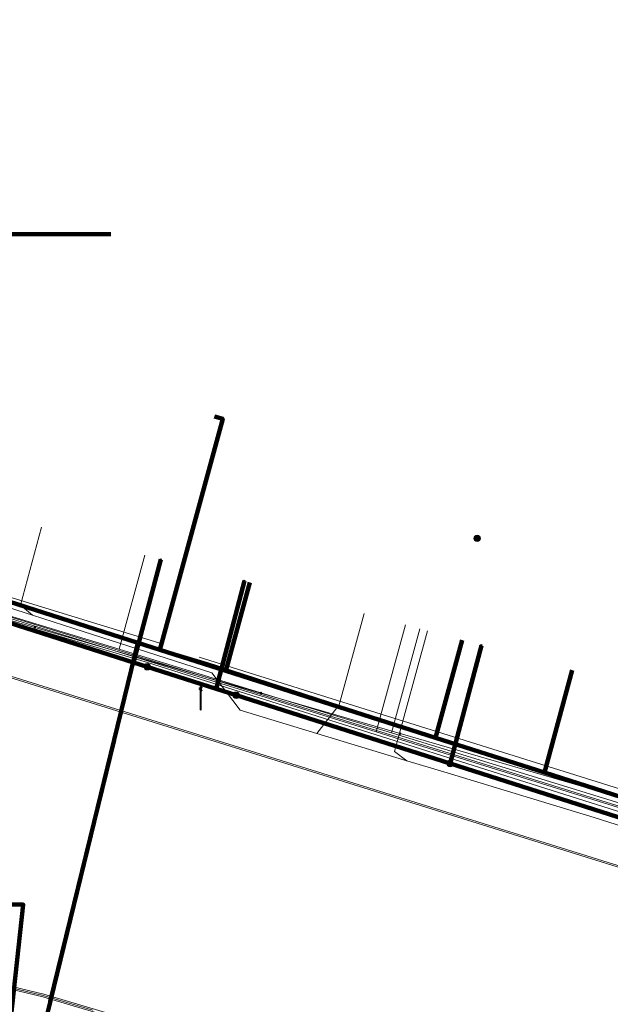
# Model space of a CAD drawing. Extents: x 152558 to 154479, y 462974 to 463683.
# Tile 519 of 638: x 153913 to 153934, y 463418 to 463452. Entities that reach past the tile are written whole.
import ezdxf
from ezdxf.lldxf.tags import DXFTag

# ---------------------------------------------------------------- set-up
doc = ezdxf.new("R2010")
doc.units = 0
doc.header["$LTSCALE"] = 0.2
doc.layers.get('0').update_dxf_attribs({"linetype": 'CONTINUOUS'})
for name, color, linetype, lineweight in [('B-RO-KL-DATA_COAXIAAL_17_ZIGGO BV-G', 90, 'KL-DATA-N', 18), ('B-RO-KL-DATA_COAXIAAL_7_ZIGGO BV-G', 90, 'KL-DATA-N', 18), ('B-RO-KL-DATA_HULPSTUK_KPN BV-S', 90, 'CONTINUOUS', 25), ('B-RO-KL-DATA_KABELBED_KPN BV-G', 90, 'CONTINUOUS', 100), ('B-RO-KL-DATA_KABELBED_ZIGGO BV-G', 90, 'CONTINUOUS', 100), ('B-RO-KL-DATA_MANTELBUIS_ZIGGO BV-G', 90, 'CONTINUOUS', 100), ('B-RO-KL-DATA_REGGEFIBER OPERATOR BV-G', 90, 'KL-DATA-N', 18), ('B-RO-KL-DATA_STEDIN NETBEHEER BV-G', 90, 'KL-DATA-N', 18), ('B-RO-KL-ET_LS_400 V_STEDIN NETBEHEER BV-G', 190, 'KL-LS-N', 18), ('B-RO-KL-ET_LS_GEMEENTE AMERSFOORT-S', 190, 'CONTINUOUS', 25), ('B-RO-KL-ET_MS_10 KV_STEDIN NETBEHEER BV-G', 130, 'KL-MS-N', 18), ('B-RO-KL-GAS_LD_GRIJS GIETIJZER_170_0.1 BAR_STEDIN NETBEHEER BV-G', 50, 'KL-GAS-LD-N', 18), ('B-RO-KL-GAS_LD_PE_32_0.1 BAR_STEDIN NETBEHEER BV-G', 50, 'KL-GAS-LD-N', 18), ('B-RO-KL-GAS_LD_PVC_160_0.1 BAR_STEDIN NETBEHEER BV-G', 50, 'KL-GAS-LD-N', 18), ('B-RO-KL-WATER_100_VITENS-G', 170, 'KL-WATER-N', 18), ('B-RO-KL-WATER_HULPSTUK_VITENS-S', 170, 'CONTINUOUS', 25)]:
    doc.layers.add(name, color=color, linetype=linetype, lineweight=lineweight)
doc.styles.add('NLCS-ISO', font='NLCS-ISO.ttf')
tags = doc.linetypes.add('KL-DATA-N', pattern='A,4,-1,[101,NLCS.SHX,S=0.5,R=0,X=0,Y=0],-1,4,-1,["D",Standard,S=1,R=0,X=-0.25,Y=-0.5],-1.5', length=12.5).pattern_tags.tags
tags[18] = DXFTag(74, 10)
tags = doc.linetypes.add('KL-GAS-LD-N', pattern='A,4,-1,[69,NLCS.SHX,S=0.5,R=0,X=0,Y=0],-1,4,-1,["L",Standard,S=1,R=0,X=0.25,Y=-0.5],-2', length=13).pattern_tags.tags
tags[18] = DXFTag(74, 10)
tags = doc.linetypes.add('KL-LS-N', pattern='A,4,-1,[103,NLCS.SHX,S=0.75,R=0,X=0,Y=0],-1,4,-1,["L",Standard,S=1,R=0,X=0,Y=-0.5],-2', length=13).pattern_tags.tags
tags[18] = DXFTag(74, 10)
tags = doc.linetypes.add('KL-MS-N', pattern='A,4,-1,[103,NLCS.SHX,S=0.75,R=0,X=0,Y=0],-1,4,-1,["M",Standard,S=1,R=0,X=0,Y=-0.5],-2', length=13).pattern_tags.tags
tags[18] = DXFTag(74, 10)
doc.linetypes.add('KL-WATER-N', pattern='A,7,-0.5,[168,NLCS.SHX,S=0.75,R=0,X=0.75,Y=0],-2', length=9.5)

# ---------------------------------------------------------------- blocks, each defined once
blk = doc.blocks.new('SKL-WTB_HULP_OVERIG-SO')
at = {"color": 0, "linetype": 'ByBlock', "lineweight": 18}
for points in [[(-0.14, 0.14), (0.14, -0.14)], [(0.14, 0.14), (-0.14, -0.14)]]:
    blk.add_lwpolyline(points, dxfattribs=at)
at = {"color": 0, "linetype": 'ByBlock', "lineweight": 18, "style": 'NLCS-ISO', "flags": 1}
for tag, p in [('TYPE', (1.5, 0)), ('LABEL', (1.5, -1.5)), ('OMSCHRIJVING', (1.5, -3))]:
    blk.add_attdef(tag, p, '', height=1, dxfattribs=at)
blk = doc.blocks.new('SKL-WTB_HULP_MOF-SO')
at = {"linetype": 'ByBlock', "lineweight": 18}
h = blk.add_hatch(color=0, dxfattribs=at)
h.dxf.hatch_style = 1
h.paths.add_polyline_path([(-0.5625, 0, 1), (0.5625, 0, 1)])
at = {"color": 0, "linetype": 'ByBlock', "lineweight": 18}
blk.add_circle((0, 0), 0.5625, dxfattribs=at)
at = {"color": 0, "linetype": 'ByBlock', "lineweight": 18, "style": 'NLCS-ISO', "flags": 1}
for tag, p in [('TYPE', (1.5, 0)), ('LABEL', (1.5, -1.5)), ('OMSCHRIJVING', (1.5, -3))]:
    blk.add_attdef(tag, p, '', height=1, dxfattribs=at)
blk = doc.blocks.new('SKL-ET_LS_MAST-SO')
for p, q in [((-0.05, 2.07), (0.05, 2.07)), ((-0.05, -2), (0.05, -2))]:
    blk.add_line(p, q)
for points in [[(-0.18, 1.76), (-0.22, 1.76), (-0.22, 1.84), (-0.18, 1.84), (-0.18, 1.79)], [(-0.18, 1.79), (-0.05, 1.79)], [(-0.18, 1.76), (-0.05, 1.76)], [(-0.05, -2), (-0.05, 2.07)], [(0.05, -2), (0.05, 2.07)], [(0.18, 1.92), (0.05, 1.92)], [(0.18, 1.89), (0.05, 1.89)], [(0.18, 1.89), (0.22, 1.89), (0.22, 1.97), (0.18, 1.97), (0.18, 1.92)], [(-0.18, 1.49), (-0.22, 1.49), (-0.22, 1.57), (-0.18, 1.57), (-0.18, 1.52)], [(-0.18, 1.52), (-0.05, 1.52)], [(-0.18, 1.49), (-0.05, 1.49)], [(0.18, 1.66), (0.05, 1.66)], [(0.18, 1.63), (0.05, 1.63)], [(0.18, 1.39), (0.05, 1.39)], [(0.18, 1.36), (0.05, 1.36)], [(0.18, 1.63), (0.22, 1.63), (0.22, 1.71), (0.18, 1.71), (0.18, 1.66)], [(0.18, 1.36), (0.22, 1.36), (0.22, 1.44), (0.18, 1.44), (0.18, 1.39)]]:
    blk.add_lwpolyline(points)

msp = doc.modelspace()

# ---------------------------------------------------------------- linework, layer by layer
at = {"layer": 'B-RO-KL-DATA_COAXIAAL_17_ZIGGO BV-G', "flags": 128}
for points in [[(153907.824, 463531.839), (153914.669, 463529.986), (153913.11, 463523.981), (153912.733, 463522.53), (153910.795, 463515.064), (153908.982, 463508.082), (153907.45, 463502.181), (153906.884, 463500), (153905.958, 463496.546), (153904.476, 463491.016), (153903.541, 463487.525), (153903.361, 463486.852), (153900.461, 463476.03), (153899.424, 463472.161), (153898.156, 463467.429), (153896.293, 463460.476), (153890.44, 463438.633), (153894.643, 463437.513), (153894.645, 463437.519), (153895.028, 463437.397), (153903.205, 463434.785), (153905.885, 463433.929), (153909.307, 463432.837), (153917.115, 463430.343), (153916.284, 463426.935), (153914.051, 463417.777), (153913.345, 463414.884), (153912.442, 463415.151), (153912.169, 463415.231), (153912.067, 463414.807), (153912.048, 463414.728), (153911.88, 463414.031), (153911.525, 463414.117)], [(153911.525, 463414.117), (153911.88, 463414.031), (153912.048, 463414.728), (153912.067, 463414.807), (153912.169, 463415.231), (153912.442, 463415.151), (153913.345, 463414.884), (153914.051, 463417.777), (153916.284, 463426.935), (153917.115, 463430.343), (153917.888, 463430.096), (153920.198, 463429.359), (153927.54, 463427.014), (153931.354, 463425.796), (153943.239, 463422), (153944.527, 463422.733), (153946.796, 463432.114), (153947.391, 463434.574), (153949.241, 463441.639), (153947.365, 463442.78), (153948.298, 463446.695), (153949.295, 463450.878), (153951.174, 463458.759), (153952.798, 463465.569), (153953.9, 463470.192), (153954.132, 463471.165), (153954.472, 463471.077)]]:
    msp.add_lwpolyline(points, dxfattribs=at)
at = {"layer": 'B-RO-KL-DATA_COAXIAAL_7_ZIGGO BV-G', "flags": 128}
for points in [[(153954.472, 463471.077), (153954.132, 463471.165), (153953.9, 463470.192), (153952.798, 463465.569), (153951.174, 463458.759), (153949.295, 463450.878), (153948.298, 463446.695), (153947.365, 463442.78), (153949.241, 463441.639), (153947.391, 463434.574), (153946.796, 463432.114), (153944.527, 463422.733), (153943.239, 463422), (153931.354, 463425.796), (153927.54, 463427.014), (153920.198, 463429.359), (153921.041, 463432.456)], [(153954.472, 463471.077), (153954.132, 463471.165), (153953.9, 463470.192), (153952.798, 463465.569), (153951.174, 463458.759), (153949.295, 463450.878), (153948.298, 463446.695), (153947.365, 463442.78), (153949.241, 463441.639), (153947.391, 463434.574), (153946.796, 463432.114), (153944.527, 463422.733), (153943.239, 463422), (153931.354, 463425.796), (153927.54, 463427.014), (153928.473, 463430.44)], [(153919.797, 463438.263), (153920.091, 463438.183), (153917.888, 463430.096), (153917.115, 463430.343), (153909.307, 463432.837), (153905.885, 463433.929), (153897.074, 463419.503), (153885.766, 463422.754), (153875.963, 463425.572), (153871.974, 463426.719), (153867.714, 463427.941), (153867.288, 463426.344)]]:
    msp.add_lwpolyline(points, dxfattribs=at)
at = {"layer": 'B-RO-KL-DATA_KABELBED_KPN BV-G', "flags": 128}
for points in [[(153894.461, 463436.843), (153896.868, 463436.074), (153897.535, 463435.861), (153902.758, 463434.193), (153916.966, 463429.656), (153917.443, 463429.504), (153919.857, 463428.733), (153920.563, 463428.507), (153928.05, 463426.116), (153937.261, 463423.175), (153940.033, 463422.274)], [(153917.443, 463429.504), (153916.966, 463429.656), (153917.92, 463433.254)], [(153920.563, 463428.507), (153919.857, 463428.733), (153920.849, 463432.508)], [(153928.05, 463426.116), (153929.151, 463430.251)]]:
    msp.add_lwpolyline(points, dxfattribs=at)
at = {"layer": 'B-RO-KL-DATA_KABELBED_ZIGGO BV-G', "flags": 128}
for points in [[(153916.172, 463444.645), (153912.429, 463444.645), (153907.924, 463437.268)], [(153919.797, 463438.263), (153920.091, 463438.183), (153917.888, 463430.096)], [(153909.307, 463432.837), (153917.115, 463430.343)], [(153921.041, 463432.456), (153920.198, 463429.359)], [(153946.796, 463432.114), (153944.527, 463422.733), (153943.239, 463422), (153931.354, 463425.796)], [(153928.473, 463430.44), (153927.54, 463427.014)], [(153913.345, 463414.884), (153917.115, 463430.343)], [(153917.888, 463430.096), (153917.115, 463430.343)], [(153920.198, 463429.359), (153917.888, 463430.096)], [(153932.332, 463429.386), (153931.354, 463425.796)], [(153927.54, 463427.014), (153920.198, 463429.359)], [(153931.354, 463425.796), (153927.54, 463427.014)], [(153909.314, 463421.177), (153913.106, 463421.177), (153912.442, 463415.151)]]:
    msp.add_lwpolyline(points, dxfattribs=at)
at = {"layer": 'B-RO-KL-DATA_MANTELBUIS_ZIGGO BV-G', "flags": 128}
msp.add_lwpolyline([(153914.051, 463417.777), (153916.284, 463426.935)], dxfattribs=at)
at = {"layer": 'B-RO-KL-DATA_REGGEFIBER OPERATOR BV-G', "flags": 128}
for points in [[(153894.92, 463455.815), (153894.331, 463455.969), (153889.782, 463438.536), (153897.45, 463435.876), (153902.358, 463434.406), (153909.002, 463432.387), (153916.463, 463430.117), (153919.911, 463429.052), (153924.237, 463427.722), (153926.002, 463427.188), (153941.575, 463422.388), (153943.751, 463422.07), (153944.961, 463422.998), (153947.427, 463432.653), (153948.288, 463436.438)], [(153916.463, 463430.117), (153917.359, 463433.407)], [(153919.911, 463429.052), (153920.85, 463432.507)], [(153909.002, 463432.387), (153916.463, 463430.117)], [(153919.911, 463429.052), (153924.237, 463427.722), (153926.002, 463427.188), (153926.995, 463430.837)], [(153916.463, 463430.117), (153919.911, 463429.052)]]:
    msp.add_lwpolyline(points, dxfattribs=at)
at = {"layer": 'B-RO-KL-DATA_STEDIN NETBEHEER BV-G', "flags": 128}
for points in [[(154241.663, 463272.775), (154240.779, 463273.319), (154238.716, 463275.312), (154219.28, 463297.994), (154209.469, 463309.481), (154205.844, 463312.881), (154202.281, 463315.87), (154197.657, 463319.445), (154195.282, 463321.202), (154168.159, 463335.795), (154154.035, 463339.957), (154153.41, 463340.426), (154153.097, 463341.129), (154153.097, 463341.715), (154155.16, 463351.571), (154153.857, 463351.607), (154153.071, 463351.777), (154152.269, 463351.826), (154143.433, 463353.101), (154139.353, 463354.145), (154133.483, 463355.941), (154111.247, 463365.15), (154102.91, 463369.317), (154098.034, 463371.285), (154083.4, 463376.845), (154070.391, 463380.933), (154042.913, 463389.369), (154000, 463402.641), (153971.113, 463411.354), (153951.788, 463417.517), (153936.83, 463421.583), (153912.116, 463429.29), (153901.725, 463431.913), (153899.74, 463432.245), (153897.717, 463432.796), (153892.884, 463431.796), (153879.879, 463435.343), (153872.535, 463437.292), (153870.878, 463438.371), (153868.804, 463439.134), (153866.524, 463438.937), (153834.598, 463447.402), (153819.304, 463451.731), (153785.875, 463460.819), (153738.066, 463474.273), (153704.153, 463482.996), (153640.722, 463500), (153619.302, 463505.321), (153578.059, 463516.512), (153523.566, 463531.081), (153512.661, 463534.039), (153484.716, 463541.417), (153458.418, 463548.696), (153457.352, 463553.635), (153413.527, 463565.319), (153389.742, 463571.84), (153370.691, 463576.739), (153320.778, 463590.118), (153286.029, 463599.544), (153248.965, 463609.62), (153211.671, 463619.676), (153176.869, 463628.98), (153157.188, 463635.289), (153111.754, 463653.166), (153096.88, 463659.382), (153091.537, 463661.836)], [(153955.961, 463418.375), (153952.326, 463419.494), (153937.447, 463423.85), (153919.554, 463429.648), (153894.54, 463437.133), (153836.031, 463452.712), (153820.669, 463456.749), (153787.289, 463465.927), (153763.353, 463472.231), (153739.302, 463478.912), (153705.44, 463487.828), (153685.861, 463493.176), (153684.756, 463494.085), (153645.118, 463504.529), (153582.945, 463521.323), (153579.539, 463522.017), (153534.943, 463533.939), (153503.696, 463542.348), (153473.263, 463550.442)], [(154158.127, 463352.701), (154153.078, 463351.827), (154152.274, 463351.876), (154143.443, 463353.15), (154139.367, 463354.193), (154133.5, 463355.988), (154111.268, 463365.196), (154102.931, 463369.363), (154098.052, 463371.332), (154083.416, 463376.892), (154070.406, 463380.981), (154042.928, 463389.417), (154000, 463402.693), (153971.128, 463411.402), (153951.802, 463417.565), (153936.844, 463421.631), (153912.13, 463429.338), (153901.735, 463431.962), (153899.751, 463432.294), (153897.147, 463433.003), (153893.424, 463434.192)]]:
    msp.add_lwpolyline(points, dxfattribs=at)
at = {"layer": 'B-RO-KL-ET_LS_400 V_STEDIN NETBEHEER BV-G', "flags": 128}
for points in [[(153987.725, 463408.82), (153972.309, 463413.56), (153942.166, 463422.152), (153937.368, 463423.561), (153919.422, 463429.165), (153906.034, 463433.278), (153894.871, 463436.818)], [(153895.716, 463436.498), (153897.402, 463435.963), (153900.961, 463434.834), (153902.233, 463434.431), (153906.019, 463433.23), (153908.317, 463432.524), (153912.19, 463431.334), (153914.081, 463430.753), (153921.918, 463428.333), (153925.468, 463427.225), (153926.758, 463426.822), (153937.354, 463423.513), (153942.153, 463422.104)], [(153926.487, 463430.975), (153925.468, 463427.225)], [(153915.535, 463417.479), (153913.799, 463417.994), (153890.383, 463423.603)], [(153942.515, 463420.916), (153942.337, 463420.113), (153939.993, 463410.343), (153938.084, 463410.964), (153928.92, 463413.763), (153925.494, 463414.578), (153913.821, 463418.04), (153890.396, 463423.651)], [(153890.957, 463423.414), (153913.786, 463417.946), (153915.793, 463417.351), (153916.145, 463417.101), (153916.442, 463416.788), (153916.674, 463416.424), (153916.833, 463416.023), (153916.912, 463415.599), (153916.909, 463415.168), (153916.824, 463414.745), (153916.661, 463414.345), (153916.424, 463413.985)]]:
    msp.add_lwpolyline(points, dxfattribs=at)
at = {"layer": 'B-RO-KL-ET_MS_10 KV_STEDIN NETBEHEER BV-G', "flags": 128}
for points in [[(154099.092, 463372.665), (154092.733, 463375.129), (154070.776, 463382.227), (154043.306, 463390.661), (153994.605, 463405.827), (153972.041, 463412.791), (153952.221, 463419.109), (153937.315, 463423.368), (153917.456, 463429.649), (153903.347, 463433.857), (153902.835, 463433.963), (153902.311, 463433.977), (153901.793, 463433.9), (153901.297, 463433.734), (153900.837, 463433.484), (153900.427, 463433.158), (153900.08, 463432.766), (153899.807, 463432.319), (153899.615, 463431.831), (153896.338, 463420.682), (153894.497, 463421.169)], [(153963.599, 463413.803), (153951.801, 463417.565), (153936.843, 463421.632), (153912.13, 463429.338), (153901.735, 463431.962), (153899.751, 463432.294), (153897.147, 463433.003)]]:
    msp.add_lwpolyline(points, dxfattribs=at)
at = {"layer": 'B-RO-KL-GAS_LD_GRIJS GIETIJZER_170_0.1 BAR_STEDIN NETBEHEER BV-G', "flags": 128}
for points in [[(153900.685, 463435.604), (153918.003, 463430.289)], [(153919.27, 463429.835), (153942.708, 463422.501)]]:
    msp.add_lwpolyline(points, dxfattribs=at)
at = {"layer": 'B-RO-KL-GAS_LD_PE_32_0.1 BAR_STEDIN NETBEHEER BV-G', "flags": 128}
for points in [[(153913.748, 463434.39), (153913.003, 463431.655), (153913.428, 463431.309)], [(153925.04, 463431.368), (153924.17, 463428.167), (153923.38, 463427.168)], [(153927.259, 463430.765), (153926.11, 463426.537), (153926.541, 463426.212)]]:
    msp.add_lwpolyline(points, dxfattribs=at)
at = {"layer": 'B-RO-KL-GAS_LD_PVC_160_0.1 BAR_STEDIN NETBEHEER BV-G', "flags": 128}
msp.add_lwpolyline([(153891.01, 463437.917), (153898.332, 463436.005), (153898.664, 463435.918), (153899.182, 463435.783), (153901.346, 463435.106), (153903.575, 463434.408), (153909.186, 463432.652), (153910.28, 463432.31), (153913.428, 463431.309), (153914.88, 463430.844), (153919.713, 463429.292), (153920.699, 463427.983), (153922.317, 463427.489), (153923.38, 463427.168), (153926.541, 463426.212), (153927.836, 463425.821), (153933.099, 463424.23), (153939.674, 463422.134), (153940.818, 463422.925), (153945.853, 463421.576)], dxfattribs=at)
at = {"layer": 'B-RO-KL-WATER_100_VITENS-G', "flags": 128}
msp.add_lwpolyline([(153883.37, 463439.498), (153891.849, 463437.171), (153896.496, 463435.821), (153902.833, 463433.981), (153908.902, 463432.219), (153913.513, 463430.88), (153921.427, 463428.582), (153926.305, 463427.165), (153937.424, 463423.936)], dxfattribs=at)

# ---------------------------------------------------------------- block references
at = {"layer": 'B-RO-KL-DATA_HULPSTUK_KPN BV-S', "xscale": 0.2, "yscale": 0.2, "zscale": 0.2}
for name, p in [('SKL-WTB_HULP_MOF-SO', (153929, 463434)), ('SKL-WTB_HULP_OVERIG-SO', (153917.92, 463433.254)), ('SKL-WTB_HULP_OVERIG-SO', (153920.849, 463432.508)), ('SKL-WTB_HULP_OVERIG-SO', (153929.151, 463430.251)), ('SKL-WTB_HULP_MOF-SO', (153917.443, 463429.504)), ('SKL-WTB_HULP_OVERIG-SO', (153917.443, 463429.504)), ('SKL-WTB_HULP_MOF-SO', (153920.563, 463428.507)), ('SKL-WTB_HULP_OVERIG-SO', (153920.563, 463428.507)), ('SKL-WTB_HULP_MOF-SO', (153928.05, 463426.117)), ('SKL-WTB_HULP_OVERIG-SO', (153928.05, 463426.116))]:
    msp.add_blockref(name, p, dxfattribs=at)
at = {"layer": 'B-RO-KL-ET_LS_GEMEENTE AMERSFOORT-S', "xscale": 0.2, "yscale": 0.2, "zscale": 0.2}
msp.add_blockref('SKL-ET_LS_MAST-SO', (153919.319, 463428.393), dxfattribs=at)
at = {"layer": 'B-RO-KL-WATER_HULPSTUK_VITENS-S', "xscale": 0.2, "yscale": 0.2, "zscale": 0.2}
for p in [(153913.513, 463430.88), (153921.427, 463428.582), (153926.305, 463427.165)]:
    msp.add_blockref('SKL-WTB_HULP_OVERIG-SO', p, dxfattribs=at)

doc.saveas('drawing.dxf')
